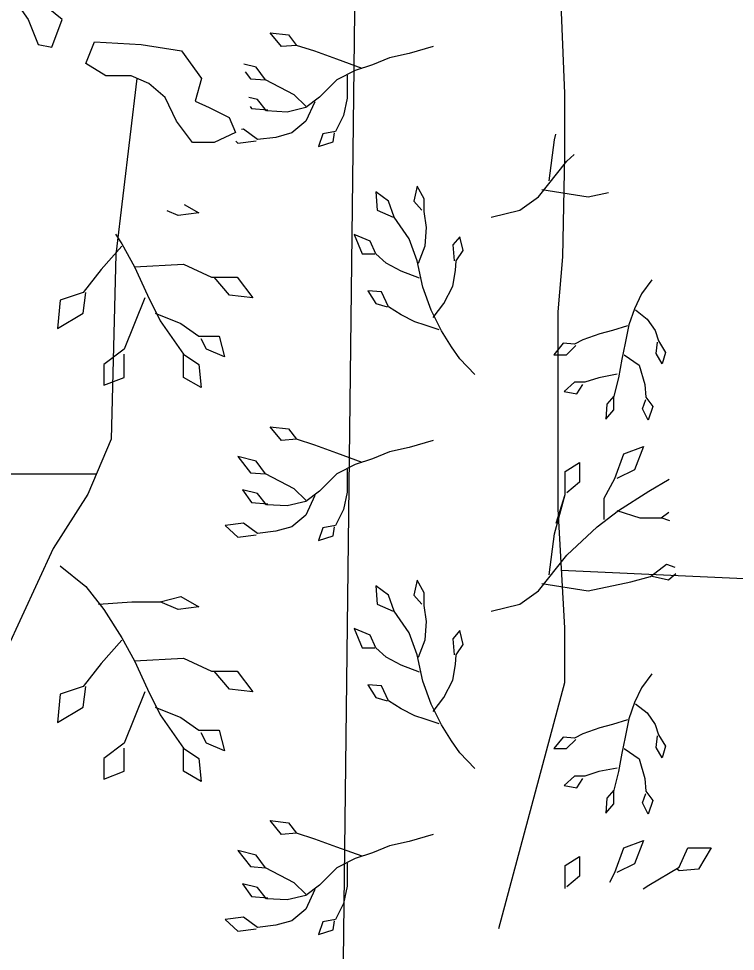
# Model space of a CAD drawing. Extents: x 380424 to 701066, y 1117407 to 1412949.
# Drawn here: x 482267 to 484050, y 1206390 to 1208710 of the extents above; entities that cross this region are included whole.
import ezdxf

# ---------------------------------------------------------------- set-up
doc = ezdxf.new("R2010")
doc.units = 0
for name, color, linetype in [('Lakes and Ponds', 7, 'Continuous'), ('Mangroves', 7, 'Continuous'), ('Narrow Canals', 7, 'Continuous'), ('Narrow River Creek and Branch and Slough', 7, 'Continuous'), ('Section Lines', 7, 'Continuous')]:
    doc.layers.add(name, color=color, linetype=linetype)

msp = doc.modelspace()

# ---------------------------------------------------------------- linework, layer by layer
at = {"layer": 'Lakes and Ponds'}
msp.add_lwpolyline([(482274.8, 1208730.2), (482290.4, 1208708.3), (482315.4, 1208645.8), (482349.8, 1208639.5), (482374.8, 1208708.3), (482340.4, 1208736.5)], dxfattribs=at)
msp.add_lwpolyline([(482484.2, 1208567.7), (482434.2, 1208599), (482456, 1208652.2), (482571.7, 1208645.9), (482671.7, 1208630.3), (482721.7, 1208561.5), (482706.1, 1208505.2), (482740.5, 1208489.5), (482790.5, 1208464.5), (482806.1, 1208427), (482753, 1208401.9), (482699.8, 1208401.9), (482659.2, 1208455.1), (482631.1, 1208514.5), (482590.5, 1208548.9), (482546.7, 1208567.7)], close=True, dxfattribs=at)
at = {"layer": 'Mangroves'}
msp.add_line((483604.1, 1207455.4), (483626.2, 1207526.2), dxfattribs=at)
for points in [[(483121.1, 1208586.6), (483058.2, 1208609.5), (483003.8, 1208629.5), (482958, 1208643.8), (482920.9, 1208641), (482892.3, 1208675.3), (482938, 1208669.6), (482958, 1208643.8)], [(483298.4, 1208641), (483238.4, 1208623.8)], [(483238.4, 1208623.8), (483189.7, 1208612.4)], [(482857.9, 1208589.5), (482827.3, 1208597.2)], [(483146.8, 1208595.2), (483103.9, 1208580.9)], [(483189.7, 1208612.4), (483146.8, 1208595.2)], [(482830.1, 1208578.1), (482843.6, 1208560.9)], [(482880.8, 1208558), (482857.9, 1208589.5)], [(483103.9, 1208580.9), (483058.2, 1208558)], [(482843.6, 1208560.9), (482880.8, 1208558)], [(482952.3, 1208520.9), (482880.8, 1208558)], [(483083.9, 1208569.5), (483083.9, 1208512.3), (483075.3, 1208469.4), (483055.3, 1208429.3), (483023.8, 1208423.6), (483012.4, 1208392.1), (483049.6, 1208403.6), (483052.4, 1208426.5)], [(483058.2, 1208558), (483015.3, 1208515.1)], [(482860.8, 1208509.4), (482839.6, 1208514.3)], [(482883.7, 1208480.8), (482860.8, 1208509.4)], [(482980.9, 1208492.3), (482952.3, 1208520.9)], [(483015.3, 1208515.1), (482980.9, 1208489.4)], [(483003.8, 1208503.7), (482980.9, 1208455.1)], [(482843, 1208491.4), (482846.5, 1208486.5)], [(482846.5, 1208486.5), (482886.5, 1208483.7)], [(482935.2, 1208477.9), (482883.7, 1208480.8)], [(482980.9, 1208489.4), (482935.2, 1208477.9)], [(482980.9, 1208455.1), (482946.6, 1208426.5)], [(482826.5, 1208435), (482821.2, 1208434.4)], [(482860.8, 1208409.3), (482826.5, 1208435)], [(482906.6, 1208415), (482860.8, 1208409.3)], [(482946.6, 1208426.5), (482906.6, 1208415)], [(483586.4, 1208307), (483599.7, 1208408.8)], [(483599.7, 1208408.8), (483603.5, 1208422.9)], [(482807.2, 1208405.3), (482812.2, 1208400.7)], [(482812.2, 1208400.7), (482857.9, 1208406.4)], [(483630.7, 1208355.7), (483648.7, 1208372.7)], [(483559.8, 1208267.2), (483630.7, 1208355.7)], [(483261.3, 1208102.1), (483278.4, 1208145), (483281.3, 1208190.8), (483275.6, 1208230.8), (483275.6, 1208262.3), (483258.4, 1208293.8), (483249.8, 1208256.6), (483269.8, 1208233.7)], [(483401.4, 1207824.7), (483364.6, 1207864), (483343.5, 1207894.1), (483318.5, 1207933.4), (483292.7, 1207984.9), (483272.7, 1208042.1), (483258.4, 1208107.9), (483238.4, 1208162.2), (483201.2, 1208216.5), (483186.9, 1208256.6), (483155.4, 1208279.5), (483158.3, 1208233.7), (483198.3, 1208216.5)], [(483568.7, 1208284.9), (483683.8, 1208267.2)], [(483683.8, 1208267.2), (483734.5, 1208277.7)], [(482678.3, 1208247.9), (482715, 1208227)], [(483513.4, 1208234), (483559.8, 1208267.2)], [(482663.8, 1208220.6), (482636.6, 1208232.3)], [(482715, 1208227), (482663.8, 1208220.6)], [(483442.5, 1208216.3), (483513.4, 1208234)], [(482508, 1208174.3), (482523.3, 1208150.3)], [(483264.1, 1208064.9), (483218.4, 1208082.1), (483181.2, 1208102.1), (483155.4, 1208125), (483141.1, 1208156.5), (483101.1, 1208173.6), (483121.1, 1208125), (483152.6, 1208125)], [(483298.3, 1207966.9), (483324.2, 1208002), (483347.1, 1208044.9), (483353.8, 1208083.7), (483355.6, 1208107.9), (483372.8, 1208133.6), (483364.2, 1208167.9), (483347.1, 1208147.9), (483349.9, 1208107.9)], [(482523.3, 1208143.9), (482472.1, 1208086.4)], [(482523.3, 1208150.3), (482555.2, 1208092.8)], [(482472.1, 1208086.4), (482427.4, 1208028.9)], [(482555.2, 1208092.8), (482676.6, 1208099.2), (482746.9, 1208067.2), (482810.8, 1208067.2), (482849.1, 1208016.1), (482791.6, 1208022.5), (482753.3, 1208067.2)], [(482555.2, 1208092.8), (482587.2, 1208022.5)], [(483841.5, 1208060.4), (483815.8, 1208026), (483798.6, 1207988.8), (483784.3, 1207948.8), (483775.7, 1207903), (483766.9, 1207863.3), (483758.6, 1207817.2), (483747.1, 1207771.5), (483730, 1207751.4), (483727.1, 1207714.2), (483747.1, 1207737.1), (483747.1, 1207771.5)], [(482427.4, 1208028.9), (482369.9, 1208009.7)], [(482427.4, 1207977.8), (482433.8, 1208028.9)], [(482580.8, 1208016.1), (482555.2, 1207952.2), (482529.7, 1207888.3), (482478.5, 1207850), (482478.5, 1207798.9), (482529.7, 1207818), (482529.7, 1207875.5)], [(482587.2, 1208022.5), (482619.1, 1207958.6)], [(483312.7, 1207936.2), (483278.4, 1207947.7), (483252.7, 1207956.3), (483218.4, 1207973.4), (483186.9, 1207993.4), (483169.7, 1208030.6), (483135.4, 1208033.5), (483155.4, 1208002), (483184, 1207993.4)], [(482369.9, 1208009.7), (482363.5, 1207939.4)], [(482363.5, 1207939.4), (482427.4, 1207977.8)], [(482606.3, 1207977.8), (482670.2, 1207952.2), (482715, 1207920.3), (482766.1, 1207920.3), (482778.8, 1207869.1), (482734.1, 1207888.3), (482721.3, 1207913.9)], [(483801.5, 1207986), (483830.1, 1207963.1), (483850.1, 1207934.5), (483858.7, 1207908.8), (483875.9, 1207880.2), (483867.3, 1207851.5), (483853, 1207877.3), (483855.8, 1207905.9)], [(482619.1, 1207958.6), (482676.6, 1207875.5)], [(483781.5, 1207945.9), (483744.3, 1207934.5), (483712.8, 1207925.9), (483669.9, 1207911.6), (483649.9, 1207900.2), (483621.3, 1207903), (483598.4, 1207874.4), (483629.9, 1207874.4), (483652.8, 1207897.3)], [(482676.6, 1207875.5), (482715, 1207850)], [(482676.6, 1207818), (482676.6, 1207875.5)], [(483772.9, 1207874.4), (483810.1, 1207848.7), (483824.4, 1207800.1), (483827.2, 1207768.6), (483844.4, 1207745.7), (483833, 1207711.4), (483818.7, 1207740), (483827.2, 1207762.9)], [(482715, 1207850), (482721.3, 1207792.5)], [(482721.3, 1207792.5), (482676.6, 1207818)], [(483755.7, 1207825.8), (483710, 1207817.2), (483675.6, 1207805.8), (483649.9, 1207805.8), (483624.1, 1207782.9), (483655.6, 1207777.2), (483669.9, 1207800.1)], [(483121.1, 1207606.6), (483058.2, 1207629.5), (483003.8, 1207649.6), (482958, 1207663.9), (482920.9, 1207661), (482892.3, 1207695.3), (482938, 1207689.6), (482958, 1207663.9)], [(483298.4, 1207661), (483238.4, 1207643.8), (483189.7, 1207632.4), (483146.8, 1207615.2), (483103.9, 1207600.9), (483058.2, 1207578), (483015.3, 1207535.1), (482980.9, 1207509.4), (482935.2, 1207498), (482883.7, 1207500.8), (482860.8, 1207529.4), (482823.6, 1207538), (482846.5, 1207506.5), (482886.5, 1207503.7)], [(483723.6, 1207464.2), (483723.6, 1207517.4), (483750.2, 1207566), (483772.3, 1207628), (483821, 1207645.7), (483798.9, 1207588.2), (483754.6, 1207566)], [(482980.9, 1207512.3), (482952.3, 1207540.9), (482880.8, 1207578), (482857.9, 1207609.5), (482812.2, 1207620.9), (482843.6, 1207580.9), (482880.8, 1207578)], [(483586.4, 1207327), (483599.7, 1207428.8), (483626.2, 1207526.2), (483626.2, 1207583.8), (483661.6, 1207605.9), (483661.6, 1207557.2), (483630.7, 1207530.6)], [(483083.9, 1207589.5), (483083.9, 1207532.3), (483075.3, 1207489.4), (483055.3, 1207449.3), (483023.8, 1207443.6), (483012.4, 1207412.1), (483049.6, 1207423.6), (483052.4, 1207446.5)], [(483834.3, 1207535.1), (483885.1, 1207565)], [(483759, 1207486.4), (483834.3, 1207535.1)], [(483003.8, 1207523.7), (482980.9, 1207475.1), (482946.6, 1207446.5), (482906.6, 1207435), (482860.8, 1207429.3), (482826.5, 1207455), (482780.7, 1207449.3), (482812.2, 1207420.7), (482857.9, 1207426.4)], [(483705.9, 1207446.5), (483759, 1207486.4)], [(483754.6, 1207486.4), (483812.1, 1207468.7)], [(483865.3, 1207468.7), (483884.3, 1207482.9)], [(483812.1, 1207468.7), (483865.3, 1207468.7)], [(483886.6, 1207461.5), (483865.3, 1207468.7)], [(483630.7, 1207375.7), (483705.9, 1207446.5)], [(483559.8, 1207287.2), (483630.7, 1207375.7)], [(482369.9, 1207349.2), (482433.8, 1207298.1), (482478.5, 1207240.6), (482523.3, 1207170.3), (482555.2, 1207112.8), (482587.2, 1207042.5), (482619.1, 1206978.6), (482676.6, 1206895.5), (482715, 1206870), (482721.3, 1206812.5), (482676.6, 1206838), (482676.6, 1206895.5)], [(483838.7, 1207322.6), (483878.5, 1207353.6)], [(483878.5, 1207353.6), (483899.5, 1207345.7)], [(483790, 1207309.3), (483838.7, 1207322.6)], [(483883, 1207313.7), (483843.1, 1207322.6)], [(483901.3, 1207329.5), (483883, 1207313.7)], [(483401.4, 1206844.7), (483364.6, 1206884), (483343.5, 1206914.1), (483318.5, 1206953.4), (483292.7, 1207004.9), (483272.7, 1207062.1), (483258.4, 1207127.9), (483238.4, 1207182.2), (483201.2, 1207236.5), (483186.9, 1207276.6), (483155.4, 1207299.5), (483158.3, 1207253.7), (483198.3, 1207236.5)], [(483261.3, 1207122.1), (483278.4, 1207165), (483281.3, 1207210.8), (483275.6, 1207250.8), (483275.6, 1207282.3), (483258.4, 1207313.8), (483249.8, 1207276.6), (483269.8, 1207253.7)], [(483568.7, 1207304.9), (483683.8, 1207287.2)], [(483683.8, 1207287.2), (483790, 1207309.3)], [(482465.8, 1207253.4), (482548.8, 1207259.7), (482619.1, 1207259.7), (482670.2, 1207272.5), (482715, 1207247), (482663.8, 1207240.6), (482619.1, 1207259.7)], [(483513.4, 1207254), (483559.8, 1207287.2)], [(483442.5, 1207236.3), (483513.4, 1207254)], [(483264.1, 1207084.9), (483218.4, 1207102.1), (483181.2, 1207122.1), (483155.4, 1207145), (483141.1, 1207176.5), (483101.1, 1207193.6), (483121.1, 1207145), (483152.6, 1207145)], [(483298.3, 1206986.9), (483324.2, 1207022), (483347.1, 1207064.9), (483353.8, 1207103.7), (483355.6, 1207127.9), (483372.8, 1207153.6), (483364.2, 1207187.9), (483347.1, 1207167.9), (483349.9, 1207127.9)], [(482523.3, 1207163.9), (482472.1, 1207106.4), (482427.4, 1207048.9), (482369.9, 1207029.7), (482363.5, 1206959.4), (482427.4, 1206997.8), (482433.8, 1207048.9)], [(482555.2, 1207112.8), (482676.6, 1207119.2), (482746.9, 1207087.2), (482810.8, 1207087.2), (482849.1, 1207036.1), (482791.6, 1207042.5), (482753.3, 1207087.2)], [(483841.5, 1207080.4), (483815.8, 1207046), (483798.6, 1207008.8), (483784.3, 1206968.8), (483775.7, 1206923), (483766.9, 1206883.3), (483758.6, 1206837.2), (483747.1, 1206791.5), (483730, 1206771.4), (483727.1, 1206734.3), (483747.1, 1206757.1), (483747.1, 1206791.5)], [(483312.7, 1206956.2), (483278.4, 1206967.7), (483252.7, 1206976.3), (483218.4, 1206993.4), (483186.9, 1207013.4), (483169.7, 1207050.6), (483135.4, 1207053.5), (483155.4, 1207022), (483184, 1207013.4)], [(482580.8, 1207036.1), (482555.2, 1206972.2), (482529.7, 1206908.3), (482478.5, 1206870), (482478.5, 1206818.9), (482529.7, 1206838), (482529.7, 1206895.5)], [(482606.3, 1206997.8), (482670.2, 1206972.2), (482715, 1206940.3), (482766.1, 1206940.3), (482778.8, 1206889.2), (482734.1, 1206908.3), (482721.3, 1206933.9)], [(483801.5, 1207006), (483830.1, 1206983.1), (483850.1, 1206954.5), (483858.7, 1206928.8), (483875.9, 1206900.2), (483867.3, 1206871.6), (483853, 1206897.3), (483855.8, 1206925.9)], [(483781.5, 1206965.9), (483744.3, 1206954.5), (483712.8, 1206945.9), (483669.9, 1206931.6), (483649.9, 1206920.2), (483621.3, 1206923), (483598.4, 1206894.4), (483629.9, 1206894.4), (483652.8, 1206917.3)], [(483772.9, 1206894.4), (483810.1, 1206868.7), (483824.4, 1206820.1), (483827.2, 1206788.6), (483844.4, 1206765.7), (483833, 1206731.4), (483818.7, 1206760), (483827.2, 1206782.9)], [(483755.7, 1206845.8), (483710, 1206837.2), (483675.6, 1206825.8), (483649.9, 1206825.8), (483624.1, 1206802.9), (483655.6, 1206797.2), (483669.9, 1206820.1)], [(483121.1, 1206626.7), (483058.2, 1206649.5), (483003.8, 1206669.6), (482958, 1206683.9), (482920.9, 1206681), (482892.3, 1206715.3), (482938, 1206709.6), (482958, 1206683.9)], [(483298.4, 1206681), (483238.4, 1206663.8), (483189.7, 1206652.4), (483146.8, 1206635.2), (483103.9, 1206620.9), (483058.2, 1206598), (483015.3, 1206555.1), (482980.9, 1206529.4), (482935.2, 1206518), (482883.7, 1206520.8), (482860.8, 1206549.4), (482823.6, 1206558), (482846.5, 1206526.5), (482886.5, 1206523.7)], [(483750.2, 1206586.1), (483772.3, 1206648)], [(483772.3, 1206648), (483821, 1206665.7)], [(483821, 1206665.7), (483798.9, 1206608.2)], [(483909.5, 1206599.3), (483931.7, 1206648)], [(483931.7, 1206648), (483989.2, 1206648)], [(483989.2, 1206648), (483958.2, 1206594.9)], [(482980.9, 1206532.3), (482952.3, 1206560.9), (482880.8, 1206598), (482857.9, 1206629.5), (482812.2, 1206640.9), (482843.6, 1206600.9), (482880.8, 1206598)], [(483626.2, 1206603.8), (483661.6, 1206625.9)], [(483661.6, 1206625.9), (483661.6, 1206577.2)], [(483083.9, 1206609.5), (483083.9, 1206552.3), (483075.3, 1206509.4), (483055.3, 1206469.3), (483023.8, 1206463.6), (483012.4, 1206432.1), (483049.6, 1206443.6), (483052.4, 1206466.5)], [(483626.2, 1206546.5), (483626.2, 1206603.8)], [(483798.9, 1206608.2), (483754.6, 1206586.1)], [(483834.3, 1206555.1), (483909.5, 1206599.3)], [(483661.6, 1206577.2), (483630.7, 1206550.6)], [(483737.2, 1206562.2), (483750.2, 1206586.1)], [(483909.5, 1206590.5), (483905.2, 1206594.4)], [(483958.2, 1206594.9), (483909.5, 1206590.5)], [(483820, 1206545.8), (483834.3, 1206555.1)], [(483003.8, 1206543.7), (482980.9, 1206495.1), (482946.6, 1206466.5), (482906.6, 1206455), (482860.8, 1206449.3), (482826.5, 1206475.1), (482780.7, 1206469.3), (482812.2, 1206440.7), (482857.9, 1206446.4)]]:
    msp.add_lwpolyline(points, dxfattribs=at)
at = {"layer": 'Narrow Canals'}
for points in [[(483613.5, 1208787.8), (483624.5, 1208523.8), (483624.5, 1208370.8), (483619.5, 1208117.8), (483608.5, 1207980.8), (483608.5, 1207684.8), (483608.5, 1207489.8), (483624.5, 1207194.8), (483624.5, 1207057.8), (483460.5, 1206445.8)], [(488274.3, 1207125.7), (483616.7, 1207337.8)]]:
    msp.add_lwpolyline(points, dxfattribs=at)
at = {"layer": 'Narrow River Creek and Branch and Slough'}
for points in [[(482561.1, 1208561.5), (482509.1, 1208123.9), (482497.2, 1207664.6), (482439.2, 1207527.6), (482353, 1207392.1), (482236, 1207138.4), (482119, 1206874.9), (481847.5, 1206904.8), (481778.5, 1206814.8), (481797.2, 1206631), (481855.7, 1206513.9), (482002, 1206201.7), (482119, 1206065.1), (482109.2, 1205860.2), (481963, 1205538.2), (481963, 1205518.7), (482021.5, 1205323.5), (481983.8, 1205056.2), (481978.8, 1204845.2), (482021.5, 1204669.8), (482138.5, 1204526.1)], [(482460, 1207576.8), (481948.3, 1207576.8)]]:
    msp.add_lwpolyline(points, dxfattribs=at)
at = {"layer": 'Section Lines'}
msp.add_lwpolyline([(488378.6, 1209831.8), (488313.4, 1204193.2), (488313.4, 1204193.2), (484120.6, 1204209.9), (484027.5, 1204210.7), (483049.6, 1204218.5), (483115.2, 1209767.6), (483127.8, 1209767.5), (487160.9, 1209818.2)], close=True, dxfattribs=at)
msp.add_lwpolyline([(477761.2, 1206163), (477755.9, 1204248.4), (478727.5, 1204252.9), (483049.6, 1204218.5), (483115.2, 1209767.6), (481875.5, 1209763.2), (479931.6, 1209757.3)], dxfattribs=at)

doc.saveas('drawing.dxf')
